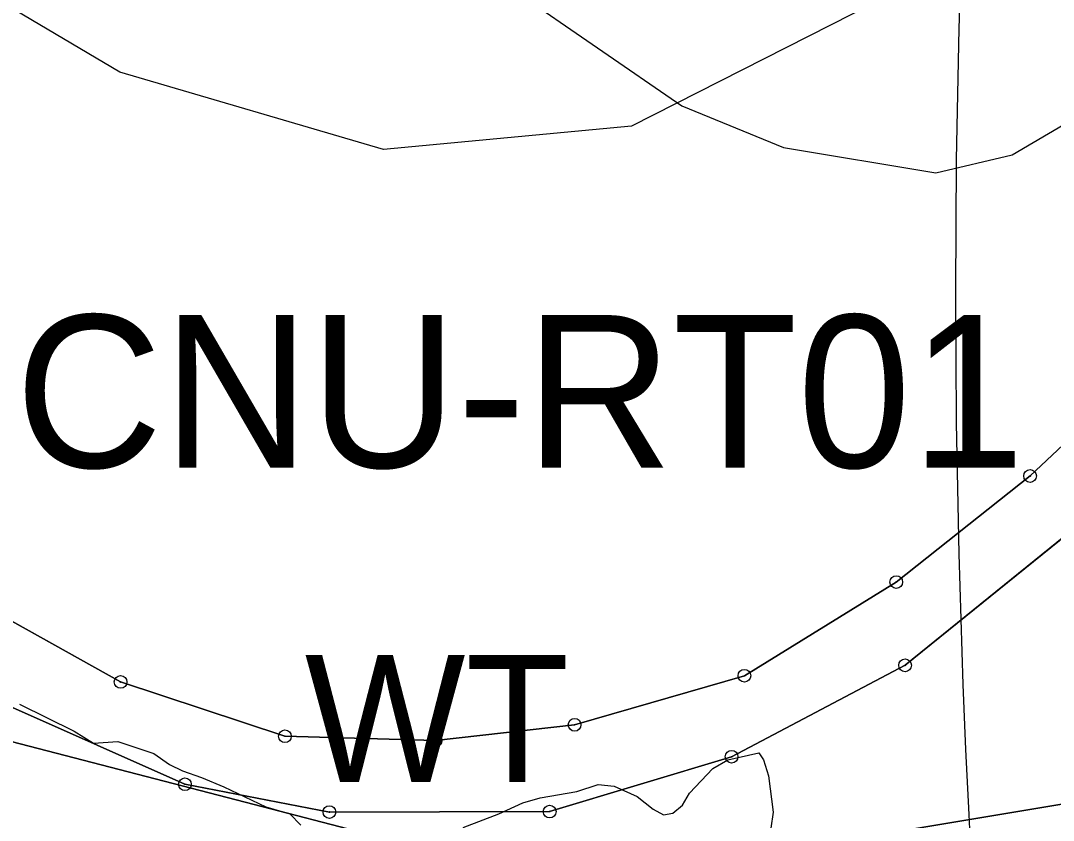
# Model space of a CAD drawing. Extents: x -706130 to -698555, y -971544 to -967260.
# Drawn here: x -705039 to -704957.8, y -969820.4 to -969757.5 of the extents above; entities that cross this region are included whole.
import ezdxf

# ---------------------------------------------------------------- set-up
doc = ezdxf.new("R2010")
doc.units = 0
for name, color, linetype in [('BPEJ hranice S', 7, 'Continuous'), ('BPEJ I-II trida ochrany S', 7, 'Continuous'), ('Docházková izochrona - VLAK N', 7, 'Continuous'), ('KN_Hranice_parcel', 7, 'Continuous'), ('KN_Polygon parcely', 7, 'Continuous'), ('KN_POZEMKY_11_VODNI_PLOCHA', 7, 'Continuous'), ('KN_POZEMKY_2_ORNA PUDA', 7, 'Continuous'), ('KN_POZEMKY_7_TTP', 7, 'Continuous'), ('KN_VYUZITI_07_vodni plocha_tok prirozeny', 7, 'Continuous'), ('KN_Značky bodu BP', 7, 'Continuous'), ('Koridor pro revitalizaci a rozvolneni toku N', 7, 'Continuous'), ('Koridor pro revitalizaci a rozvolneni toku N ŠRAFY', 7, 'Continuous'), ('Koridor pro revitalizaci a rozvolneni toku popis N', 7, 'Continuous'), ('Plochy vodní a vodnich toku S', 7, 'Continuous'), ('Plochy zemědělské všeobecné CELEK S', 7, 'Continuous'), ('Regulační bloky v krajině S', 7, 'Continuous'), ('Regulační bloky v krajině S  TIS', 7, 'Continuous'), ('Regulační kódy v krajině S', 7, 'Continuous'), ('Regulační kódy v krajině S  TIS', 7, 'Continuous'), ('VPO pro zvysovani retencnich schopnosti uzemi_obrys N', 7, 'Continuous'), ('VPO pro zvysovani retencnich schopnosti uzemi_plocha N', 7, 'Continuous'), ('VÝŠKOPIS_vrstevnice zesílená', 7, 'Continuous'), ('Záplavového území_aktivní zóna S', 7, 'Continuous')]:
    doc.layers.add(name, color=color, linetype=linetype)

msp = doc.modelspace()

# ---------------------------------------------------------------- linework, layer by layer
at = {"layer": 'BPEJ hranice S'}
msp.add_lwpolyline([(-705101.033, -969747.888), (-705093.377, -969766.488), (-705085.856, -969784.76), (-705067.427, -969806.992), (-705022.017, -969818.782), (-705010.515, -969821.768), (-705000, -969822.519), (-704996.159, -969822.794), (-704995.338, -969822.853), (-704969.863, -969821.226), (-704949.258, -969817.79)], dxfattribs=at)
at = {"layer": 'BPEJ I-II trida ochrany S'}
msp.add_lwpolyline([(-704769.972, -969730.691), (-704769.973, -969730.691), (-704782.321, -969730.13), (-704810.506, -969732.299), (-704833.272, -969739.89), (-704849.532, -969748.024), (-704863.083, -969758.868), (-704878.802, -969776.22), (-704897.231, -969791.945), (-704909.697, -969801.163), (-704927.584, -969810.923), (-704936.759, -969813.983), (-704947.097, -969817.43), (-704949.258, -969817.79), (-704969.863, -969821.226), (-704995.338, -969822.853), (-704996.159, -969822.794), (-705000, -969822.519), (-705010.515, -969821.768), (-705022.017, -969818.782), (-705067.427, -969806.992)], dxfattribs=at)
at = {"layer": 'Docházková izochrona - VLAK N'}
msp.add_circle((-704165.451, -969778.767), 800, dxfattribs=at)
at = {"layer": 'KN_Hranice_parcel'}
for points in [[(-705066.64, -969649.93), (-705087.18, -969675.31), (-705096.64, -969689.18), (-705102.24, -969700.78), (-705105.58, -969710.41), (-705106.43, -969722.28), (-705105.18, -969733), (-705101.31, -969743.17), (-705094.56, -969755.2), (-705083.69, -969765.65), (-705064.39, -969785.85), (-705044.61, -969801.96), (-705031.11, -969809.5), (-705018.19, -969813.77), (-705006.35, -969814.1), (-704995.42, -969812.87), (-704982.07, -969809.01), (-704970.13, -969801.64), (-704959.61, -969793.3), (-704956.15, -969790.05)], [(-705111.15, -969729.57), (-705111.11, -969734.56), (-705107.04, -969746.5), (-705099.83, -969759.04), (-705088.87, -969771.69), (-705067.71, -969790.03), (-705039.84, -969811.41), (-705026.05, -969817.54), (-705014.69, -969819.73), (-704997.38, -969819.69), (-704983.08, -969815.38), (-704969.44, -969808.19), (-704955.73, -969797.08)]]:
    msp.add_lwpolyline(points, dxfattribs=at)
at = {"layer": 'KN_Polygon parcely'}
for points in [[(-704955.73, -969797.08), (-704969.44, -969808.19), (-704983.08, -969815.38), (-704997.38, -969819.69), (-705014.69, -969819.73), (-705026.05, -969817.54), (-705039.84, -969811.41), (-705067.71, -969790.03), (-705088.87, -969771.69), (-705099.83, -969759.04), (-705107.04, -969746.5), (-705111.11, -969734.56), (-705111.15, -969729.57), (-705119.3, -969718.58), (-705129.89, -969703.7), (-705139.66, -969684.06), (-705182.53, -969644.15), (-705236.53, -969605.31), (-705251.79, -969638.75), (-705269.21, -969664.29)], [(-705107.06, -969698.34), (-705110.79, -969709.08), (-705112.21, -969722.74), (-705111.15, -969729.57), (-705111.11, -969734.56), (-705107.04, -969746.5), (-705099.83, -969759.04), (-705088.87, -969771.69), (-705067.71, -969790.03), (-705039.84, -969811.41), (-705026.05, -969817.54), (-705014.69, -969819.73), (-704997.38, -969819.69), (-704983.08, -969815.38), (-704969.44, -969808.19), (-704955.73, -969797.08)], [(-704956.15, -969790.05), (-704959.61, -969793.3), (-704970.13, -969801.64), (-704982.07, -969809.01), (-704995.42, -969812.87), (-705006.35, -969814.1), (-705018.19, -969813.77), (-705031.11, -969809.5), (-705044.61, -969801.96), (-705064.39, -969785.85), (-705083.69, -969765.65), (-705094.56, -969755.2)], [(-705094.56, -969755.2), (-705083.69, -969765.65), (-705064.39, -969785.85), (-705044.61, -969801.96), (-705031.11, -969809.5), (-705018.19, -969813.77), (-705006.35, -969814.1), (-704995.42, -969812.87), (-704982.07, -969809.01), (-704970.13, -969801.64), (-704959.61, -969793.3), (-704956.15, -969790.05)]]:
    msp.add_lwpolyline(points, dxfattribs=at)
at = {"layer": 'KN_POZEMKY_11_VODNI_PLOCHA'}
for p, q in [((-704959.61, -969793.3), (-704956.15, -969790.05)), ((-704970.13, -969801.64), (-704959.61, -969793.3)), ((-704955.73, -969797.08), (-704969.44, -969808.19)), ((-705044.61, -969801.96), (-705031.11, -969809.5)), ((-704982.07, -969809.01), (-704970.13, -969801.64)), ((-704969.44, -969808.19), (-704983.08, -969815.38)), ((-704995.42, -969812.87), (-704982.07, -969809.01)), ((-705031.11, -969809.5), (-705018.19, -969813.77)), ((-705026.05, -969817.54), (-705039.84, -969811.41)), ((-705006.35, -969814.1), (-704995.42, -969812.87)), ((-705018.19, -969813.77), (-705006.35, -969814.1)), ((-704983.08, -969815.38), (-704997.38, -969819.69)), ((-705014.69, -969819.73), (-705026.05, -969817.54)), ((-704997.38, -969819.69), (-705014.69, -969819.73))]:
    msp.add_line(p, q, dxfattribs=at)
at = {"layer": 'KN_POZEMKY_2_ORNA PUDA'}
for p, q in [((-704969.44, -969808.19), (-704955.73, -969797.08)), ((-704983.08, -969815.38), (-704969.44, -969808.19)), ((-705039.84, -969811.41), (-705026.05, -969817.54)), ((-704997.38, -969819.69), (-704983.08, -969815.38)), ((-705026.05, -969817.54), (-705014.69, -969819.73)), ((-705014.69, -969819.73), (-704997.38, -969819.69))]:
    msp.add_line(p, q, dxfattribs=at)
at = {"layer": 'KN_POZEMKY_7_TTP'}
for p, q in [((-704956.15, -969790.05), (-704959.61, -969793.3)), ((-704959.61, -969793.3), (-704970.13, -969801.64)), ((-705031.11, -969809.5), (-705044.61, -969801.96)), ((-704970.13, -969801.64), (-704982.07, -969809.01)), ((-704982.07, -969809.01), (-704995.42, -969812.87)), ((-705018.19, -969813.77), (-705031.11, -969809.5)), ((-704995.42, -969812.87), (-705006.35, -969814.1)), ((-705006.35, -969814.1), (-705018.19, -969813.77))]:
    msp.add_line(p, q, dxfattribs=at)
at = {"layer": 'KN_VYUZITI_07_vodni plocha_tok prirozeny'}
for p, q in [((-704959.61, -969793.3), (-704956.15, -969790.05)), ((-704970.13, -969801.64), (-704959.61, -969793.3)), ((-704955.73, -969797.08), (-704969.44, -969808.19)), ((-705044.61, -969801.96), (-705031.11, -969809.5)), ((-704982.07, -969809.01), (-704970.13, -969801.64)), ((-704969.44, -969808.19), (-704983.08, -969815.38)), ((-704995.42, -969812.87), (-704982.07, -969809.01)), ((-705031.11, -969809.5), (-705018.19, -969813.77)), ((-705026.05, -969817.54), (-705039.84, -969811.41)), ((-705006.35, -969814.1), (-704995.42, -969812.87)), ((-705018.19, -969813.77), (-705006.35, -969814.1)), ((-704983.08, -969815.38), (-704997.38, -969819.69)), ((-705014.69, -969819.73), (-705026.05, -969817.54)), ((-704997.38, -969819.69), (-705014.69, -969819.73))]:
    msp.add_line(p, q, dxfattribs=at)
at = {"layer": 'KN_Značky bodu BP'}
for centre, radius in [((-704959.61, -969793.3), 0.5), ((-704959.61, -969793.3), 0.0303), ((-704970.13, -969801.64), 0.5), ((-704970.13, -969801.64), 0.0303), ((-704969.44, -969808.19), 0.5), ((-704982.07, -969809.01), 0.5), ((-704969.44, -969808.19), 0.0303), ((-705031.11, -969809.5), 0.5), ((-704982.07, -969809.01), 0.0303), ((-705031.11, -969809.5), 0.0303), ((-704995.42, -969812.87), 0.5), ((-705018.19, -969813.77), 0.5), ((-704995.42, -969812.87), 0.0303), ((-705018.19, -969813.77), 0.0303), ((-705006.35, -969814.1), 0.5), ((-705006.35, -969814.1), 0.0303), ((-704983.08, -969815.38), 0.5), ((-704983.08, -969815.38), 0.0303), ((-705026.05, -969817.54), 0.5), ((-705026.05, -969817.54), 0.0303), ((-705014.69, -969819.73), 0.5), ((-705014.69, -969819.73), 0.0303), ((-704997.38, -969819.69), 0.5), ((-704997.38, -969819.69), 0.0303)]:
    msp.add_circle(centre, radius, dxfattribs=at)
at = {"layer": 'Koridor pro revitalizaci a rozvolneni toku N'}
msp.add_lwpolyline([(-704921.86, -969721.659), (-704956.198, -969748.122), (-704990.938, -969765.794), (-705010.44, -969767.62), (-705031.16, -969761.528), (-705047.614, -969751.778), (-705056.756, -969739.592), (-705064.07, -969721.92), (-705065.896, -969706.686), (-705062.85, -969689.016), (-705057.364, -969670.734), (-705051.27, -969647.58), (-705043.963, -969626.951), (-705038.496, -969613.749), (-705036.058, -969595.396), (-705040.12, -969590.8), (-705045.93, -969591.09)], dxfattribs=at)
at = {"layer": 'Koridor pro revitalizaci a rozvolneni toku N ŠRAFY'}
msp.add_lwpolyline([(-704921.86, -969721.659), (-704956.198, -969748.122), (-704990.938, -969765.794), (-705010.44, -969767.62), (-705031.16, -969761.528), (-705047.614, -969751.778), (-705056.756, -969739.592), (-705064.07, -969721.92), (-705065.896, -969706.686), (-705062.85, -969689.016), (-705057.364, -969670.734), (-705051.27, -969647.58), (-705043.963, -969626.951), (-705038.496, -969613.749), (-705036.058, -969595.396), (-705040.12, -969590.8), (-705045.93, -969591.09)], dxfattribs=at)
at = {"layer": 'Plochy vodní a vodnich toku S'}
for p, q in [((-704956.15, -969790.05), (-704959.61, -969793.3)), ((-704959.61, -969793.3), (-704970.13, -969801.64)), ((-704969.44, -969808.19), (-704955.73, -969797.08)), ((-705031.11, -969809.5), (-705044.61, -969801.96)), ((-704970.13, -969801.64), (-704982.07, -969809.01)), ((-704983.08, -969815.38), (-704969.44, -969808.19)), ((-704982.07, -969809.01), (-704995.42, -969812.87)), ((-705018.19, -969813.77), (-705031.11, -969809.5)), ((-705039.84, -969811.41), (-705026.05, -969817.54)), ((-704995.42, -969812.87), (-705006.35, -969814.1)), ((-705006.35, -969814.1), (-705018.19, -969813.77)), ((-704997.38, -969819.69), (-704983.08, -969815.38)), ((-705026.05, -969817.54), (-705014.69, -969819.73)), ((-705014.69, -969819.73), (-704997.38, -969819.69))]:
    msp.add_line(p, q, dxfattribs=at)
at = {"layer": 'Plochy zemědělské všeobecné CELEK S'}
for p, q in [((-704959.61, -969793.3), (-704956.15, -969790.05)), ((-704970.13, -969801.64), (-704959.61, -969793.3)), ((-704955.73, -969797.08), (-704969.44, -969808.19)), ((-705044.61, -969801.96), (-705031.11, -969809.5)), ((-704982.07, -969809.01), (-704970.13, -969801.64)), ((-704969.44, -969808.19), (-704983.08, -969815.38)), ((-704995.42, -969812.87), (-704982.07, -969809.01)), ((-705031.11, -969809.5), (-705018.19, -969813.77)), ((-705026.05, -969817.54), (-705039.84, -969811.41)), ((-705006.35, -969814.1), (-704995.42, -969812.87)), ((-705018.19, -969813.77), (-705006.35, -969814.1)), ((-704983.08, -969815.38), (-704997.38, -969819.69)), ((-705014.69, -969819.73), (-705026.05, -969817.54)), ((-704997.38, -969819.69), (-705014.69, -969819.73))]:
    msp.add_line(p, q, dxfattribs=at)
at = {"layer": 'Regulační bloky v krajině S'}
for p, q in [((-704956.15, -969790.05), (-704959.61, -969793.3)), ((-704959.61, -969793.3), (-704956.15, -969790.05)), ((-704959.61, -969793.3), (-704970.13, -969801.64)), ((-704970.13, -969801.64), (-704959.61, -969793.3)), ((-704969.44, -969808.19), (-704955.73, -969797.08)), ((-704955.73, -969797.08), (-704969.44, -969808.19)), ((-705031.11, -969809.5), (-705044.61, -969801.96)), ((-705044.61, -969801.96), (-705031.11, -969809.5)), ((-704970.13, -969801.64), (-704982.07, -969809.01)), ((-704982.07, -969809.01), (-704970.13, -969801.64)), ((-704983.08, -969815.38), (-704969.44, -969808.19)), ((-704969.44, -969808.19), (-704983.08, -969815.38)), ((-704982.07, -969809.01), (-704995.42, -969812.87)), ((-704995.42, -969812.87), (-704982.07, -969809.01)), ((-705018.19, -969813.77), (-705031.11, -969809.5)), ((-705031.11, -969809.5), (-705018.19, -969813.77)), ((-705039.84, -969811.41), (-705026.05, -969817.54)), ((-705026.05, -969817.54), (-705039.84, -969811.41)), ((-704995.42, -969812.87), (-705006.35, -969814.1)), ((-705006.35, -969814.1), (-704995.42, -969812.87)), ((-705006.35, -969814.1), (-705018.19, -969813.77)), ((-705018.19, -969813.77), (-705006.35, -969814.1)), ((-704997.38, -969819.69), (-704983.08, -969815.38)), ((-704983.08, -969815.38), (-704997.38, -969819.69)), ((-705026.05, -969817.54), (-705014.69, -969819.73)), ((-705014.69, -969819.73), (-705026.05, -969817.54)), ((-705014.69, -969819.73), (-704997.38, -969819.69)), ((-704997.38, -969819.69), (-705014.69, -969819.73))]:
    msp.add_line(p, q, dxfattribs=at)
at = {"layer": 'Regulační bloky v krajině S  TIS'}
for p, q in [((-704956.15, -969790.05), (-704959.61, -969793.3)), ((-704959.61, -969793.3), (-704970.13, -969801.64)), ((-704969.44, -969808.19), (-704955.73, -969797.08)), ((-705031.11, -969809.5), (-705044.61, -969801.96)), ((-704970.13, -969801.64), (-704982.07, -969809.01)), ((-704983.08, -969815.38), (-704969.44, -969808.19)), ((-704982.07, -969809.01), (-704995.42, -969812.87)), ((-705018.19, -969813.77), (-705031.11, -969809.5)), ((-705039.84, -969811.41), (-705026.05, -969817.54)), ((-704995.42, -969812.87), (-705006.35, -969814.1)), ((-705006.35, -969814.1), (-705018.19, -969813.77)), ((-704997.38, -969819.69), (-704983.08, -969815.38)), ((-705026.05, -969817.54), (-705014.69, -969819.73)), ((-705014.69, -969819.73), (-704997.38, -969819.69))]:
    msp.add_line(p, q, dxfattribs=at)
at = {"layer": 'VPO pro zvysovani retencnich schopnosti uzemi_obrys N'}
msp.add_lwpolyline([(-704921.86, -969721.659), (-704956.198, -969748.122), (-704990.938, -969765.794), (-705010.44, -969767.62), (-705031.16, -969761.528), (-705047.614, -969751.778), (-705056.756, -969739.592), (-705064.07, -969721.92), (-705065.896, -969706.686), (-705062.85, -969689.016), (-705057.364, -969670.734), (-705051.27, -969647.58), (-705043.963, -969626.951), (-705038.496, -969613.749), (-705036.058, -969595.396), (-705040.12, -969590.8), (-705045.93, -969591.09)], dxfattribs=at)
at = {"layer": 'VPO pro zvysovani retencnich schopnosti uzemi_plocha N'}
msp.add_lwpolyline([(-704921.86, -969721.659), (-704956.198, -969748.122), (-704990.938, -969765.794), (-705010.44, -969767.62), (-705031.16, -969761.528), (-705047.614, -969751.778), (-705056.756, -969739.592), (-705064.07, -969721.92), (-705065.896, -969706.686), (-705062.85, -969689.016), (-705057.364, -969670.734), (-705051.27, -969647.58), (-705043.963, -969626.951), (-705038.496, -969613.749), (-705036.058, -969595.396), (-705040.12, -969590.8), (-705045.93, -969591.09)], dxfattribs=at)
at = {"layer": 'VÝŠKOPIS_vrstevnice zesílená'}
msp.add_lwpolyline([(-704979.77, -969587.386), (-705009.168, -969608.743), (-705017.087, -969619.372), (-705023.792, -969630.786), (-705029.071, -969643.055), (-705030.926, -969649.048), (-705034.208, -969667.024), (-705034.493, -969679.008), (-705033.637, -969691.278), (-705031.64, -969703.548), (-705028.786, -969715.532), (-705023.364, -969727.516), (-705015.375, -969739.358), (-705005.816, -969749.916), (-705000.252, -969755.052), (-704986.984, -969764.183), (-704978.994, -969767.464), (-704967.01, -969769.461), (-704961.018, -969768.035), (-704938.475, -969754.766)], dxfattribs=at)
at = {"layer": 'Záplavového území_aktivní zóna S'}
for points in [[(-705039.062, -969811.25), (-705034.75, -969813.375), (-705033.25, -969814.312), (-705031.312, -969814.188), (-705028.5, -969815.125), (-705027.25, -969816), (-705026.25, -969816.5), (-705024.75, -969817), (-705023, -969817.75), (-705019.688, -969819.312), (-705017.812, -969819.875), (-705016.938, -969820.75)], [(-705004.188, -969820.938), (-705001.375, -969819.875), (-704999.5, -969819), (-704998.125, -969818.625), (-704995.25, -969818.125), (-704993.562, -969817.562), (-704992.312, -969817.688), (-704990.5, -969818.5), (-704989.25, -969819.5), (-704988.438, -969819.938), (-704987.688, -969819.812), (-704986.938, -969819.188), (-704986.375, -969818.25), (-704984.562, -969816.312), (-704983.375, -969815.625), (-704980.938, -969815.062), (-704980.562, -969815.625), (-704980.188, -969816.875), (-704979.812, -969819.75), (-704980, -969821)]]:
    msp.add_lwpolyline(points, dxfattribs=at)

# ---------------------------------------------------------------- texts
at = {"layer": 'Koridor pro revitalizaci a rozvolneni toku popis N'}
msp.add_text('CNU-RT01', height=12, dxfattribs=at).set_placement((-705039.401, -969792.643))
at = {"layer": 'Regulační kódy v krajině S'}
msp.add_text('WT', height=10, dxfattribs=at).set_placement((-705016.625, -969817.37))
at = {"layer": 'Regulační kódy v krajině S  TIS'}
msp.add_text('WT', height=10, dxfattribs=at).set_placement((-705016.625, -969817.37))

doc.saveas('drawing.dxf')
